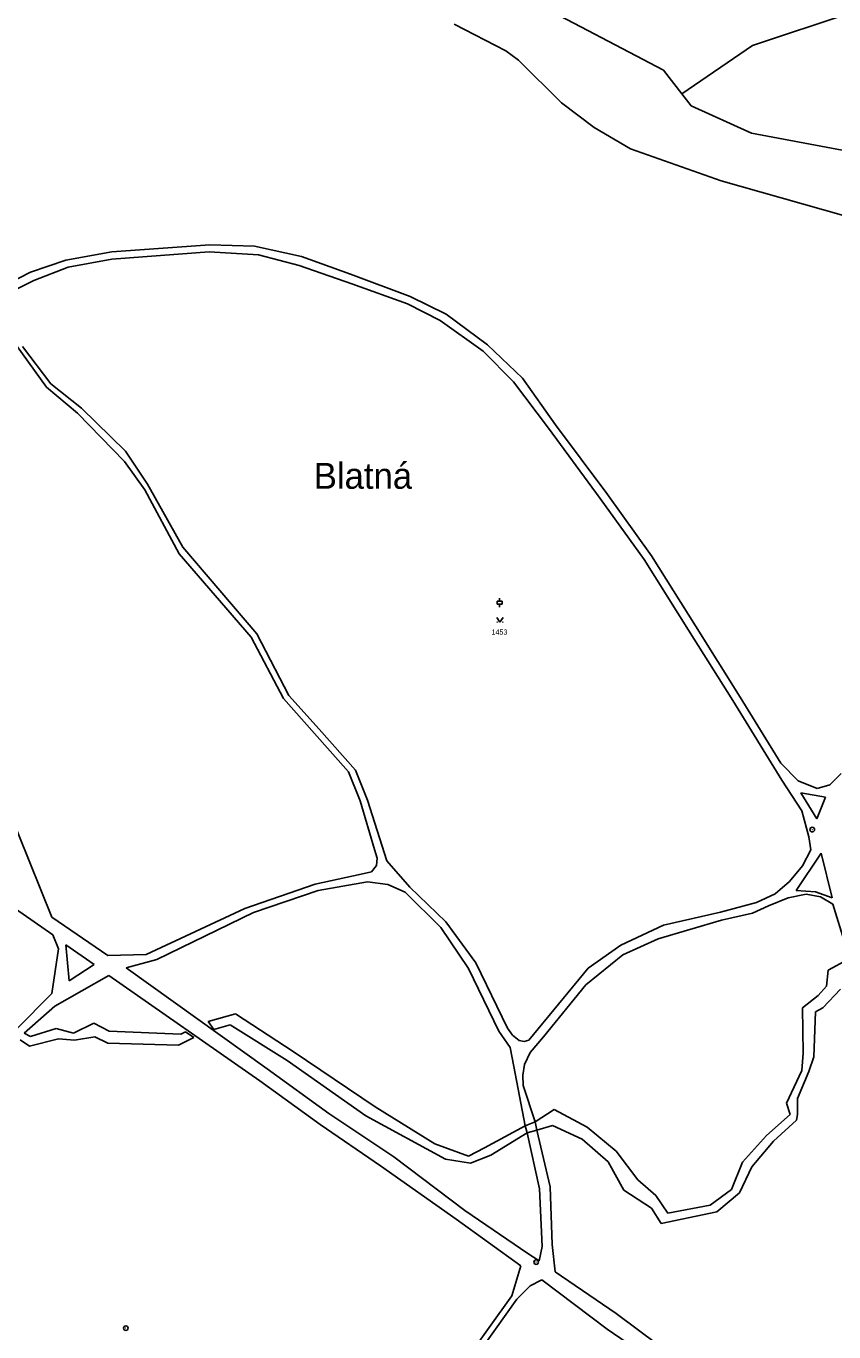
# Model space of a CAD drawing. Extents: x -795483 to -789093, y -1112258 to -1108741.
# Drawn here: x -792326 to -792061.4, y -1110577.6 to -1110149.8 of the extents above; entities that cross this region are included whole.
import ezdxf

# ---------------------------------------------------------------- set-up
doc = ezdxf.new("R2010")
doc.units = 0
for name, color, linetype in [('Vrstva 1', 7, 'Continuous'), ('Vrstva 14', 7, 'Continuous'), ('Vrstva 2', 7, 'Continuous'), ('Vrstva 23', 7, 'Continuous'), ('Vrstva 28', 7, 'Continuous'), ('Vrstva 33', 7, 'Continuous')]:
    doc.layers.add(name, color=color, linetype=linetype)

msp = doc.modelspace()

# ---------------------------------------------------------------- linework, layer by layer
at = {"layer": 'Vrstva 1'}
for p, q in [((-792117.26, -1110164.25), (-792160.15, -1110141.69)), ((-792055.9, -1110145.47), (-792088.1, -1110156.16)), ((-792168.85, -1110157.86), (-792185.85, -1110149.21)), ((-792164.77, -1110161.01), (-792168.85, -1110157.86)), ((-792088.1, -1110156.16), (-792111.21, -1110172.04)), ((-792150.64, -1110174.99), (-792164.77, -1110161.01)), ((-792111.21, -1110172.04), (-792117.26, -1110164.25)), ((-792139.94, -1110183.02), (-792150.64, -1110174.99)), ((-792108.22, -1110175.89), (-792111.21, -1110172.04)), ((-792088.4, -1110184.85), (-792108.22, -1110175.89)), ((-792128.05, -1110190.02), (-792139.94, -1110183.02)), ((-792055.19, -1110191.1), (-792088.4, -1110184.85)), ((-792098.38, -1110200.5), (-792128.05, -1110190.02)), ((-792051.57, -1110213.77), (-792098.38, -1110200.5))]:
    msp.add_line(p, q, dxfattribs=at)
at = {"layer": 'Vrstva 2'}
for p, q in [((-792265.84, -1110221.45), (-792297.89, -1110223.79)), ((-792251.21, -1110221.91), (-792265.84, -1110221.45)), ((-792235.79, -1110225.24), (-792251.21, -1110221.91)), ((-792312.98, -1110226.44), (-792324.58, -1110230.45)), ((-792297.89, -1110223.79), (-792312.98, -1110226.44)), ((-792297.9, -1110226.21), (-792312.21, -1110228.81)), ((-792266.06, -1110223.78), (-792297.9, -1110226.21)), ((-792249.93, -1110224.74), (-792266.06, -1110223.78)), ((-792236.56, -1110228.23), (-792249.93, -1110224.74)), ((-792219.78, -1110231.04), (-792235.79, -1110225.24)), ((-792324.58, -1110230.45), (-792342.19, -1110239.34)), ((-792312.21, -1110228.81), (-792323.44, -1110233.12)), ((-792219.3, -1110234.2), (-792236.56, -1110228.23)), ((-792219.78, -1110231.04), (-792200.17, -1110238.34)), ((-792323.44, -1110233.12), (-792331.6, -1110237.19)), ((-792201.04, -1110240.77), (-792219.3, -1110234.2)), ((-792200.17, -1110238.34), (-792188.46, -1110244.21)), ((-792190.38, -1110246.25), (-792201.04, -1110240.77)), ((-792188.46, -1110244.21), (-792174.85, -1110254.27)), ((-792176.34, -1110256.33), (-792190.38, -1110246.25)), ((-792333.06, -1110249.01), (-792319.38, -1110268.07)), ((-792327.24, -1110254.76), (-792317.92, -1110267.02)), ((-792166.42, -1110266.39), (-792176.34, -1110256.33)), ((-792174.85, -1110254.27), (-792163.43, -1110265.13)), ((-792163.43, -1110265.13), (-792152.64, -1110280.41)), ((-792309.15, -1110276.58), (-792319.38, -1110268.07)), ((-792317.92, -1110267.02), (-792307.9, -1110275.02)), ((-792154.92, -1110281.49), (-792166.42, -1110266.39)), ((-792317.57, -1110441.72), (-792386.2, -1110271.99)), ((-792293.74, -1110292.47), (-792309.15, -1110276.58)), ((-792307.9, -1110275.02), (-792293.45, -1110289.08)), ((-792137.93, -1110304.58), (-792154.92, -1110281.49)), ((-792152.64, -1110280.41), (-792135.82, -1110302.9)), ((-792293.45, -1110289.08), (-792286.2, -1110299.86)), ((-792293.74, -1110292.47), (-792287.15, -1110301.72)), ((-792286.2, -1110299.86), (-792274.67, -1110320.54)), ((-792287.15, -1110301.72), (-792275.9, -1110322.67)), ((-792135.82, -1110302.9), (-792121.17, -1110323.39)), ((-792123.56, -1110324.56), (-792137.93, -1110304.58)), ((-792274.67, -1110320.54), (-792250.43, -1110348.9)), ((-792275.9, -1110322.67), (-792252.28, -1110349.97)), ((-792109.07, -1110347.72), (-792123.56, -1110324.56)), ((-792121.17, -1110323.39), (-792106.8, -1110346.29)), ((-792106.8, -1110346.29), (-792092.13, -1110369.67)), ((-792252.28, -1110349.97), (-792241.67, -1110370.14)), ((-792250.43, -1110348.9), (-792239.94, -1110369.13)), ((-792094.54, -1110370.72), (-792109.07, -1110347.72)), ((-792241.67, -1110370.14), (-792231.56, -1110381.58)), ((-792239.94, -1110369.13), (-792230.01, -1110380.16)), ((-792078.43, -1110396.83), (-792094.54, -1110370.72)), ((-792092.13, -1110369.67), (-792078.78, -1110391.25)), ((-792230.01, -1110380.16), (-792218.08, -1110393.58)), ((-792231.56, -1110381.58), (-792220.41, -1110394.15)), ((-792218.08, -1110393.58), (-792214.19, -1110403.37)), ((-792073.11, -1110397.11), (-792078.78, -1110391.25)), ((-792392.5, -1110395.01), (-792317.29, -1110447.53)), ((-792220.41, -1110394.15), (-792216.58, -1110403.62)), ((-792071.91, -1110406.93), (-792078.43, -1110396.83)), ((-792066.93, -1110399.56), (-792073.11, -1110397.11)), ((-792059, -1110394.68), (-792062.72, -1110398.37)), ((-792072.24, -1110401.03), (-792064.12, -1110402.44)), ((-792067, -1110409.55), (-792072.24, -1110401.03)), ((-792064.12, -1110402.44), (-792067, -1110409.55)), ((-792062.72, -1110398.37), (-792066.93, -1110399.56)), ((-792216.58, -1110403.62), (-792211.87, -1110419.58)), ((-792214.19, -1110403.37), (-792207.89, -1110423.29)), ((-792069.58, -1110415.41), (-792071.91, -1110406.93)), ((-792068.95, -1110419.62), (-792069.58, -1110415.41)), ((-792211.02, -1110422.39), (-792211.87, -1110419.58)), ((-792071.66, -1110424.89), (-792068.95, -1110419.62)), ((-792211.22, -1110424.82), (-792211.02, -1110422.39)), ((-792207.89, -1110423.29), (-792200.34, -1110431.87)), ((-792073.76, -1110432.96), (-792065.61, -1110420.71)), ((-792065.61, -1110420.71), (-792061.96, -1110435.4)), ((-792216.3, -1110427.67), (-792231.35, -1110430.96)), ((-792216.3, -1110427.67), (-792212.85, -1110426.86)), ((-792212.85, -1110426.86), (-792211.22, -1110424.82)), ((-792075.91, -1110430), (-792071.66, -1110424.89)), ((-792231.35, -1110430.96), (-792254.36, -1110438.85)), ((-792230.36, -1110433), (-792214.14, -1110430.2)), ((-792214.14, -1110430.2), (-792207.49, -1110431.01)), ((-792207.49, -1110431.01), (-792201.83, -1110433.58)), ((-792200.34, -1110431.87), (-792188.5, -1110443.24)), ((-792080.61, -1110434.11), (-792075.91, -1110430)), ((-792251.55, -1110440.16), (-792230.36, -1110433)), ((-792201.83, -1110433.58), (-792190.18, -1110445.08)), ((-792086.79, -1110436.95), (-792080.61, -1110434.11)), ((-792076.35, -1110435.41), (-792082.8, -1110438.05)), ((-792076.35, -1110435.41), (-792070.52, -1110434.24)), ((-792067.43, -1110433.41), (-792073.76, -1110432.96)), ((-792070.52, -1110434.24), (-792065.83, -1110435.08)), ((-792061.96, -1110435.4), (-792067.43, -1110433.41)), ((-792065.83, -1110435.08), (-792061.75, -1110437.42)), ((-792254.36, -1110438.85), (-792286.67, -1110454)), ((-792283.2, -1110455.55), (-792251.55, -1110440.16)), ((-792117.27, -1110444.33), (-792098.6, -1110440.14)), ((-792098.6, -1110440.14), (-792086.79, -1110436.95)), ((-792088.06, -1110440.36), (-792098.21, -1110442.74)), ((-792082.8, -1110438.05), (-792088.06, -1110440.36)), ((-792057.73, -1110450.62), (-792061.75, -1110437.42)), ((-792299.21, -1110454.31), (-792317.57, -1110441.72)), ((-792190.18, -1110445.08), (-792181.08, -1110458.55)), ((-792188.5, -1110443.24), (-792178.7, -1110456.7)), ((-792131.25, -1110450.86), (-792117.27, -1110444.33)), ((-792098.21, -1110442.74), (-792118.98, -1110448.82)), ((-792317.29, -1110447.53), (-792315.35, -1110452.06)), ((-792118.98, -1110448.82), (-792130.55, -1110454.06)), ((-792315.35, -1110452.06), (-792317.56, -1110466.71)), ((-792311.87, -1110462.57), (-792313.02, -1110450.83)), ((-792313.02, -1110450.83), (-792303.71, -1110457.21)), ((-792141.92, -1110458.42), (-792131.25, -1110450.86)), ((-792303.71, -1110457.21), (-792311.87, -1110462.57)), ((-792286.67, -1110454), (-792299.21, -1110454.31)), ((-792293.26, -1110458.28), (-792283.2, -1110455.55)), ((-792178.7, -1110456.7), (-792168.34, -1110478.1)), ((-792130.55, -1110454.06), (-792142.66, -1110463.88)), ((-792063.27, -1110459.13), (-792056.87, -1110455.57)), ((-792316.63, -1110470.92), (-792298.88, -1110460.79)), ((-792298.88, -1110460.79), (-792249.41, -1110495.32)), ((-792247.06, -1110491.36), (-792293.26, -1110458.28)), ((-792181.08, -1110458.55), (-792171.14, -1110479.11)), ((-792161.38, -1110481.97), (-792141.92, -1110458.42)), ((-792063.79, -1110464.32), (-792063.27, -1110459.13)), ((-792317.56, -1110466.71), (-792329.13, -1110478.39)), ((-792142.66, -1110463.88), (-792156.57, -1110480.97)), ((-792066.59, -1110467.4), (-792063.79, -1110464.32)), ((-792059.3, -1110465.33), (-792065.09, -1110471.44)), ((-792326.61, -1110479.72), (-792316.63, -1110470.92)), ((-792071.65, -1110471.45), (-792066.59, -1110467.4)), ((-792257.4, -1110473.37), (-792266.34, -1110475.94)), ((-792238.58, -1110485.74), (-792257.4, -1110473.37)), ((-792071.47, -1110486.28), (-792071.65, -1110471.45)), ((-792067.5, -1110472.73), (-792067.96, -1110487.53)), ((-792065.09, -1110471.44), (-792067.5, -1110472.73)), ((-792316.22, -1110478.19), (-792324.59, -1110480.84)), ((-792310.54, -1110479.68), (-792316.22, -1110478.19)), ((-792303.8, -1110476.41), (-792310.54, -1110479.68)), ((-792298.85, -1110479.02), (-792303.8, -1110476.41)), ((-792275.37, -1110480.03), (-792298.85, -1110479.02)), ((-792273.8, -1110479.32), (-792275.37, -1110480.03)), ((-792273.8, -1110479.32), (-792271.12, -1110481.12)), ((-792264.56, -1110478.51), (-792266.34, -1110475.94)), ((-792264.56, -1110478.51), (-792259.16, -1110476.98)), ((-792259.16, -1110476.98), (-792240.46, -1110488.69)), ((-792171.14, -1110479.11), (-792167.51, -1110484.45)), ((-792168.34, -1110478.1), (-792166.74, -1110480.41)), ((-792327.95, -1110481.9), (-792324.94, -1110484.02)), ((-792324.59, -1110480.84), (-792326.61, -1110479.72)), ((-792324.94, -1110484.02), (-792315.35, -1110481.58)), ((-792315.35, -1110481.58), (-792310.15, -1110482.05)), ((-792310.15, -1110482.05), (-792303.45, -1110480.9)), ((-792303.45, -1110480.9), (-792299.29, -1110482.96)), ((-792299.29, -1110482.96), (-792276.09, -1110483.66)), ((-792276.09, -1110483.66), (-792271.12, -1110481.12)), ((-792166.74, -1110480.41), (-792164.56, -1110482.15)), ((-792164.56, -1110482.15), (-792162.9, -1110482.5)), ((-792161.38, -1110481.97), (-792162.9, -1110482.5)), ((-792156.57, -1110480.97), (-792160.94, -1110486.09)), ((-792211.7, -1110503.87), (-792238.58, -1110485.74)), ((-792167.51, -1110484.45), (-792166.21, -1110490.64)), ((-792162.77, -1110490.04), (-792160.94, -1110486.09)), ((-792071.89, -1110492), (-792071.47, -1110486.28)), ((-792067.96, -1110487.53), (-792069.58, -1110492.32)), ((-792226.85, -1110506.04), (-792247.06, -1110491.36)), ((-792240.46, -1110488.69), (-792214.73, -1110506.78)), ((-792166.21, -1110490.64), (-792162.55, -1110510.08)), ((-792162.77, -1110490.04), (-792163.32, -1110493.48)), ((-792076.98, -1110502.67), (-792071.89, -1110492)), ((-792069.58, -1110492.32), (-792073.33, -1110501.15)), ((-792229.73, -1110509.65), (-792249.41, -1110495.32)), ((-792163.21, -1110496.89), (-792163.32, -1110493.48)), ((-792163.21, -1110496.89), (-792159.22, -1110508.73)), ((-792192.14, -1110516.03), (-792211.7, -1110503.87)), ((-792159.22, -1110508.73), (-792153.03, -1110504.79)), ((-792153.03, -1110504.79), (-792142.2, -1110510.5)), ((-792075.7, -1110506.34), (-792076.98, -1110502.67)), ((-792073.33, -1110501.15), (-792073.38, -1110506.37)), ((-792205.59, -1110520.21), (-792226.85, -1110506.04)), ((-792188.65, -1110520.96), (-792214.73, -1110506.78)), ((-792162.55, -1110510.08), (-792159.22, -1110508.73)), ((-792159.22, -1110508.73), (-792158.73, -1110511.46)), ((-792083.51, -1110513.24), (-792075.7, -1110506.34)), ((-792081.19, -1110515.16), (-792073.66, -1110508.26)), ((-792073.66, -1110508.26), (-792073.38, -1110506.37)), ((-792209.96, -1110523.22), (-792229.73, -1110509.65)), ((-792162.55, -1110510.08), (-792175.91, -1110517.3)), ((-792161.87, -1110512.43), (-792173.77, -1110519.75)), ((-792162.55, -1110510.08), (-792161.87, -1110512.43)), ((-792161.87, -1110512.43), (-792158.73, -1110511.46)), ((-792157.85, -1110530.69), (-792161.87, -1110512.43)), ((-792158.73, -1110511.46), (-792153.61, -1110509.95)), ((-792158.73, -1110511.46), (-792154.37, -1110530.08)), ((-792153.61, -1110509.95), (-792143.84, -1110514.47)), ((-792142.2, -1110510.5), (-792132.79, -1110518.35)), ((-792083.51, -1110513.24), (-792091.4, -1110522)), ((-792192.14, -1110516.03), (-792181.07, -1110520.01)), ((-792181.07, -1110520.01), (-792175.91, -1110517.3)), ((-792143.84, -1110514.47), (-792135.32, -1110521.84)), ((-792088.33, -1110523.52), (-792081.19, -1110515.16)), ((-792182.27, -1110537.79), (-792205.59, -1110520.21)), ((-792180.48, -1110522.37), (-792188.65, -1110520.96)), ((-792173.77, -1110519.75), (-792180.48, -1110522.37)), ((-792135.32, -1110521.84), (-792130.27, -1110531.19)), ((-792132.79, -1110518.35), (-792125.6, -1110527.76)), ((-792091.4, -1110522), (-792095.01, -1110530.99)), ((-792209.96, -1110523.22), (-792185.11, -1110540.63)), ((-792092.32, -1110532.06), (-792088.33, -1110523.52)), ((-792156.97, -1110549.6), (-792157.85, -1110530.69)), ((-792154.37, -1110530.08), (-792153.72, -1110549.01)), ((-792125.6, -1110527.76), (-792119.72, -1110532.94)), ((-792130.27, -1110531.19), (-792121.12, -1110537.01)), ((-792119.72, -1110532.94), (-792115.8, -1110538.75)), ((-792101.94, -1110536.07), (-792095.01, -1110530.99)), ((-792099.72, -1110538.28), (-792092.32, -1110532.06)), ((-792161.62, -1110551.86), (-792182.27, -1110537.79)), ((-792121.12, -1110537.01), (-792118, -1110542.04)), ((-792118, -1110542.04), (-792099.72, -1110538.28)), ((-792115.8, -1110538.75), (-792101.94, -1110536.07)), ((-792185.11, -1110540.63), (-792163.97, -1110555.92)), ((-792157.99, -1110554.35), (-792161.62, -1110551.86)), ((-792156.97, -1110549.6), (-792157.99, -1110554.35)), ((-792153.72, -1110549.01), (-792152.77, -1110557.94)), ((-792163.97, -1110555.92), (-792166.86, -1110565.82)), ((-792160.96, -1110562.47), (-792157.13, -1110560.56)), ((-792157.13, -1110560.56), (-792135.69, -1110576.7)), ((-792132.78, -1110571.53), (-792152.77, -1110557.94)), ((-792165.27, -1110566.84), (-792160.96, -1110562.47)), ((-792166.86, -1110565.82), (-792182.83, -1110587.93)), ((-792181.17, -1110589.18), (-792165.27, -1110566.84)), ((-792112.1, -1110587.02), (-792132.78, -1110571.53)), ((-792135.69, -1110576.7), (-792114.79, -1110590.93))]:
    msp.add_line(p, q, dxfattribs=at)
at = {"layer": 'Vrstva 23'}
for p, q in [((-792171.7, -1110339.2), (-792171.7, -1110338.2)), ((-792171.7, -1110338.2), (-792170.1, -1110338.2)), ((-792170.9, -1110338.2), (-792170.9, -1110337.2)), ((-792170.1, -1110338.2), (-792170.1, -1110339.2)), ((-792170.1, -1110339.2), (-792171.7, -1110339.2)), ((-792170.9, -1110340.2), (-792170.9, -1110339.2)), ((-792171.8, -1110343.58), (-792170.8, -1110345.08)), ((-792171.8, -1110345.08), (-792171.6, -1110345.08)), ((-792170.8, -1110345.08), (-792169.8, -1110343.58)), ((-792170, -1110345.08), (-792169.8, -1110345.08))]:
    msp.add_line(p, q, dxfattribs=at)
at = {"layer": 'Vrstva 28'}
for centre, radius in [((-792068.51, -1110413.04), 0.75), ((-792068.51, -1110413.04), 0.01), ((-792158.94, -1110554.73), 0.75), ((-792158.94, -1110554.73), 0.01), ((-792293.36, -1110576.36), 0.75), ((-792293.36, -1110576.36), 0.01)]:
    msp.add_circle(centre, radius, dxfattribs=at)

# ---------------------------------------------------------------- texts
at = {"layer": 'Vrstva 14'}
msp.add_text('1453', height=1.7, dxfattribs=at).set_placement((-792173.58, -1110349.18))
at = {"layer": 'Vrstva 33'}
msp.add_text('Blatná', height=8.5, dxfattribs=at).set_placement((-792231.8, -1110301.38))

doc.saveas('drawing.dxf')
